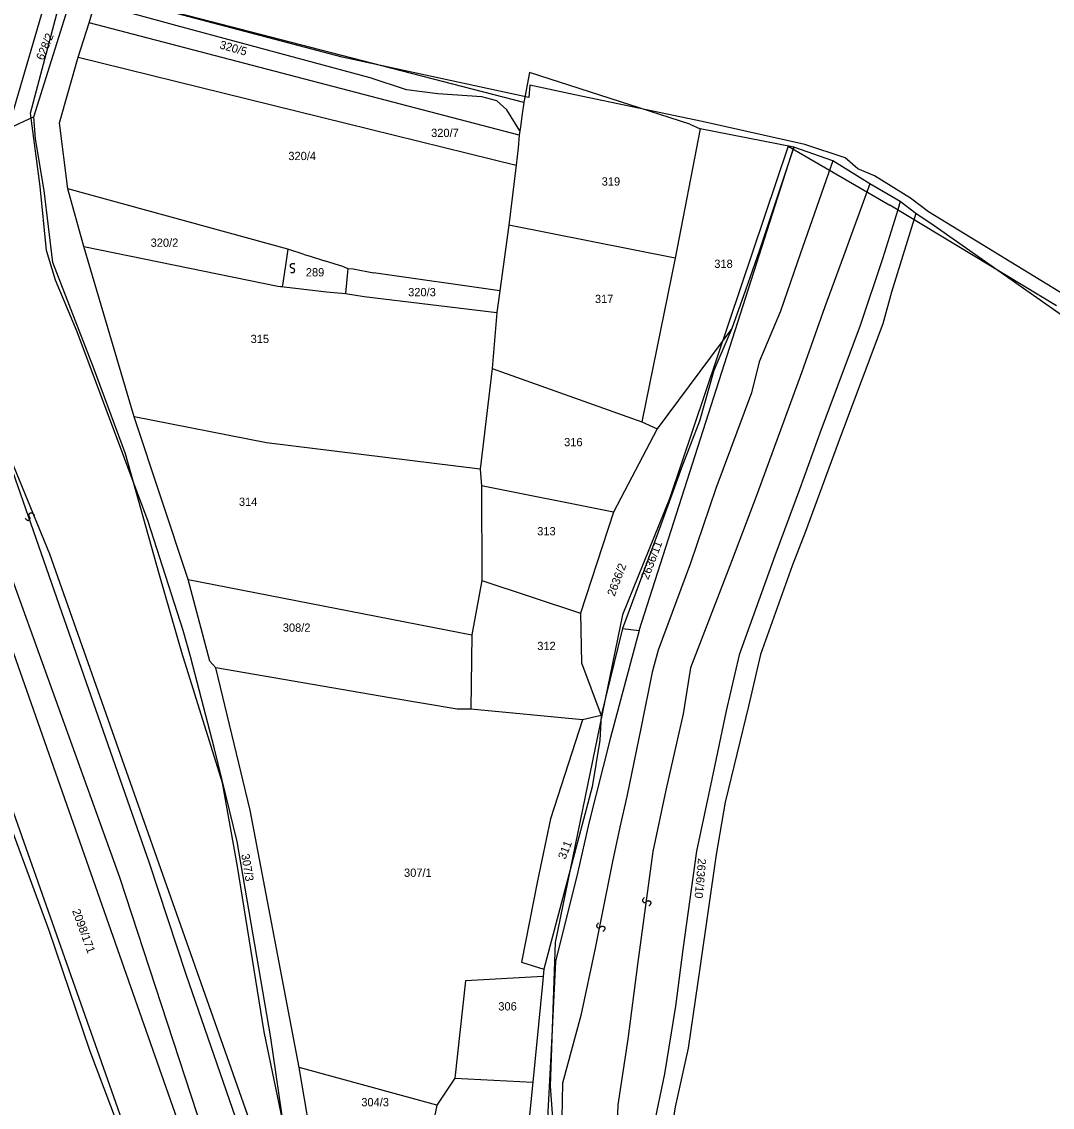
# Model space of a CAD drawing. Extents: x -581999 to -572728, y -1219553 to -1212032.
# Drawn here: x -576650.9 to -576401.8, y -1214668.1 to -1214405.7 of the extents above; entities that cross this region are included whole.
import ezdxf

# ---------------------------------------------------------------- set-up
doc = ezdxf.new("R2010")
doc.units = 0
for name, color, linetype in [('Vrstva 1', 7, 'Continuous'), ('Vrstva 13', 7, 'Continuous'), ('Vrstva 2', 7, 'Continuous'), ('Vrstva 4', 7, 'Continuous'), ('Vrstva 6', 7, 'Continuous'), ('Vrstva 62', 7, 'Continuous'), ('Vrstva 63', 7, 'Continuous')]:
    doc.layers.add(name, color=color, linetype=linetype)

msp = doc.modelspace()

# ---------------------------------------------------------------- linework, layer by layer
at = {"layer": 'Vrstva 1'}
msp.add_line((-576501.651, -1214552.877), (-576464.281, -1214436.027), dxfattribs=at)
for points in [[(-576654.176, -1214431.639), (-576643.666, -1214395.435)], [(-576647.979, -1214428.742), (-576638.061, -1214397.038)], [(-576529.537, -1214425.243), (-576632.509, -1214398.589)], [(-576634.583, -1214406.002), (-576633.644, -1214402.659)], [(-576613.367, -1214406.734), (-576633.159, -1214401.344)], [(-576637.245, -1214414.286), (-576634.583, -1214406.002)], [(-576530.616, -1214433.155), (-576634.583, -1214406.002)], [(-576530.475, -1214432.133), (-576533.634, -1214427.047), (-576536.044, -1214424.851), (-576539.679, -1214423.886), (-576550.306, -1214423.164), (-576557.893, -1214422.161), (-576566.677, -1214419.285), (-576613.367, -1214406.734)], [(-576639.795, -1214446.083), (-576641.818, -1214430.18), (-576637.245, -1214414.286)], [(-576637.245, -1214414.286), (-576531.355, -1214440.411)], [(-576528.131, -1214417.992), (-576529.537, -1214425.243)], [(-576489.366, -1214430.499), (-576528.131, -1214417.992)], [(-576529.537, -1214425.243), (-576529.911, -1214427.985)], [(-576647.979, -1214428.742), (-576654.176, -1214431.639)], [(-576633.528, -1214489.27), (-576643.402, -1214463.962), (-576645.455, -1214446.517), (-576647.554, -1214434.072), (-576647.979, -1214428.742)], [(-576529.911, -1214427.985), (-576530.334, -1214431.111), (-576530.475, -1214432.133)], [(-576486.877, -1214431.595), (-576492.924, -1214462.904)], [(-576489.366, -1214430.499), (-576486.877, -1214431.595)], [(-576464.281, -1214436.027), (-576486.877, -1214431.595)], [(-576530.616, -1214433.155), (-576530.927, -1214436.215)], [(-576530.475, -1214432.133), (-576530.616, -1214433.155)], [(-576530.927, -1214436.215), (-576531.355, -1214440.411)], [(-576464.281, -1214436.027), (-576472.55, -1214460.94), (-576475.963, -1214470.58), (-576479.215, -1214479.898)], [(-576454.842, -1214439.341), (-576464.281, -1214436.027)], [(-576445.901, -1214444.907), (-576454.842, -1214439.341)], [(-576531.355, -1214440.411), (-576533.164, -1214454.916)], [(-576438.546, -1214449.184), (-576445.901, -1214444.907)], [(-576635.919, -1214460.07), (-576639.795, -1214446.083)], [(-576586.599, -1214460.728), (-576639.795, -1214446.083)], [(-576438.546, -1214449.184), (-576439.129, -1214451.222)], [(-576434.768, -1214452.104), (-576438.546, -1214449.184)], [(-576439.129, -1214451.222), (-576442.734, -1214462.83), (-576448.27, -1214479.379)], [(-576434.768, -1214452.104), (-576440.609, -1214471.07), (-576442.74, -1214478.785)], [(-576008.281, -1214787.885), (-576018.155, -1214796.8), (-576067.04, -1214772.68), (-576101.224, -1214753.594), (-576137.409, -1214723.372), (-576156.257, -1214707.475), (-576211.601, -1214679.721), (-576251.553, -1214655.286), (-576277.443, -1214616.114), (-576299.696, -1214583.981), (-576340.956, -1214534.099), (-576363.387, -1214506.336), (-576382.749, -1214488.354), (-576401.715, -1214475.166), (-576430.325, -1214455.064), (-576434.768, -1214452.104)], [(-576533.164, -1214454.916), (-576535.322, -1214470.737)], [(-576492.924, -1214462.904), (-576533.164, -1214454.916)], [(-576623.719, -1214501.201), (-576635.919, -1214460.07)], [(-576635.919, -1214460.07), (-576589.02, -1214469.618), (-576588.373, -1214469.695)], [(-576586.599, -1214460.728), (-576587.18, -1214464.645), (-576587.245, -1214465.15), (-576587.91, -1214469.422)], [(-576582.606, -1214461.979), (-576586.599, -1214460.728)], [(-576582.606, -1214461.979), (-576581.207, -1214462.434)], [(-576581.207, -1214462.434), (-576577.708, -1214463.511)], [(-576573.016, -1214464.981), (-576577.708, -1214463.511)], [(-576492.924, -1214462.904), (-576500.997, -1214502.44)], [(-576573.016, -1214464.981), (-576572.04, -1214465.366)], [(-576572.04, -1214465.366), (-576572.648, -1214471.407)], [(-576572.04, -1214465.366), (-576570.798, -1214465.456), (-576565.837, -1214466.457)], [(-576535.322, -1214470.737), (-576565.837, -1214466.457)], [(-576588.373, -1214469.695), (-576587.95, -1214469.743)], [(-576587.91, -1214469.422), (-576587.95, -1214469.743)], [(-576587.95, -1214469.743), (-576587.491, -1214469.803)], [(-576587.491, -1214469.803), (-576577.268, -1214471.035)], [(-576577.268, -1214471.035), (-576572.648, -1214471.407)], [(-576572.648, -1214471.407), (-576568.129, -1214472.138)], [(-576535.322, -1214470.737), (-576536.04, -1214476.01)], [(-576568.129, -1214472.138), (-576536.04, -1214476.01)], [(-576536.04, -1214476.01), (-576537.174, -1214489.528)], [(-576442.74, -1214478.785), (-576452.96, -1214505.979), (-576461.4, -1214528.939), (-576464.641, -1214537.286)], [(-576479.215, -1214479.898), (-576497.264, -1214504.123)], [(-576479.215, -1214479.898), (-576483.577, -1214490.068), (-576487.016, -1214502.284), (-576491.391, -1214513.524), (-576497.074, -1214529.102)], [(-576448.27, -1214479.379), (-576457.676, -1214504.325), (-576462.874, -1214518.777), (-576468.878, -1214534.833)], [(-576617.722, -1214539.144), (-576625.819, -1214510.144), (-576633.528, -1214489.27)], [(-576537.174, -1214489.528), (-576540.082, -1214513.913)], [(-576537.174, -1214489.528), (-576500.997, -1214502.44)], [(-576540.082, -1214513.913), (-576591.719, -1214507.545), (-576623.719, -1214501.201)], [(-576610.659, -1214540.557), (-576623.719, -1214501.201)], [(-576500.997, -1214502.44), (-576497.264, -1214504.123)], [(-576497.264, -1214504.123), (-576507.883, -1214524.309)], [(-576540.082, -1214513.913), (-576539.787, -1214517.874)], [(-576507.883, -1214524.309), (-576539.787, -1214517.874)], [(-576539.787, -1214517.874), (-576539.685, -1214540.781)], [(-576507.883, -1214524.309), (-576515.852, -1214548.651)], [(-576497.074, -1214529.102), (-576505.654, -1214552.417)], [(-576468.878, -1214534.833), (-576477.483, -1214558.782), (-576480.617, -1214572.282), (-576484.099, -1214588.835), (-576487.746, -1214606.191)], [(-576598.714, -1214609.914), (-576602.399, -1214589.717), (-576612.212, -1214558.212), (-576617.722, -1214539.144)], [(-576464.641, -1214537.286), (-576472.274, -1214558.667), (-576475.242, -1214571.201), (-576480.841, -1214594.338), (-576483.021, -1214607.036)], [(-576610.659, -1214540.557), (-576542.109, -1214553.954)], [(-576603.952, -1214561.919), (-576605.425, -1214560.311), (-576610.659, -1214540.557)], [(-576539.685, -1214540.781), (-576542.109, -1214553.954)], [(-576539.685, -1214540.781), (-576515.852, -1214548.651)], [(-576515.852, -1214548.651), (-576515.559, -1214560.729), (-576510.853, -1214573.462)], [(-576505.654, -1214552.417), (-576501.651, -1214552.877), (-576508.539, -1214578.746), (-576513.797, -1214599.472), (-576516.438, -1214611.202)], [(-576505.654, -1214552.417), (-576510.853, -1214573.462)], [(-576542.109, -1214553.954), (-576542.317, -1214571.929)], [(-576542.317, -1214571.929), (-576545.651, -1214571.9), (-576561.962, -1214569.12), (-576603.952, -1214561.919)], [(-576583.881, -1214658.502), (-576595.693, -1214596.294), (-576603.952, -1214561.919)], [(-576515.341, -1214574.474), (-576542.317, -1214571.929)], [(-576510.853, -1214573.462), (-576511.164, -1214579.422), (-576513.025, -1214590.694), (-576524.707, -1214634.705)], [(-576510.853, -1214573.462), (-576515.341, -1214574.474)], [(-576515.341, -1214574.474), (-576523.099, -1214598.425), (-576526.246, -1214613.372)], [(-576487.746, -1214606.191), (-576491.108, -1214630.015), (-576492.823, -1214643.679), (-576495.512, -1214660.068), (-576498.163, -1214672.756)], [(-576483.021, -1214607.036), (-576486.887, -1214633.913), (-576489.77, -1214653.842), (-576492.909, -1214667.974), (-576494.423, -1214677.291)], [(-576586.609, -1214677.349), (-576592.304, -1214649.901), (-576598.714, -1214609.914)], [(-576516.438, -1214611.202), (-576521.845, -1214632.922), (-576522.828, -1214652.549), (-576523.797, -1214670.724), (-576524.237, -1214683.269)], [(-576526.246, -1214613.372), (-576530.053, -1214633.013), (-576524.707, -1214634.705)], [(-576524.851, -1214636.475), (-576543.604, -1214637.535)], [(-576524.707, -1214634.705), (-576524.851, -1214636.475), (-576524.993, -1214638.245), (-576527.311, -1214662.062)], [(-576543.604, -1214637.535), (-576546.167, -1214661.065)], [(-576550.562, -1214667.617), (-576583.881, -1214658.502)], [(-576580.094, -1214680.767), (-576583.881, -1214658.502)], [(-576546.167, -1214661.065), (-576550.562, -1214667.617)], [(-576546.167, -1214661.065), (-576527.311, -1214662.062)], [(-576527.311, -1214662.062), (-576528.594, -1214674.085)], [(-576550.562, -1214667.617), (-576553.011, -1214679.451)]]:
    msp.add_lwpolyline(points, dxfattribs=at)
at = {"layer": 'Vrstva 13'}
for p, q in [((-576573.414, -1214414.263), (-576630.647, -1214399.185)), ((-576528.313, -1214424.007), (-576573.414, -1214414.263)), ((-576528.05, -1214421.102), (-576528.313, -1214424.007)), ((-576517.227, -1214423.384), (-576528.05, -1214421.102)), ((-576486.406, -1214429.884), (-576517.227, -1214423.384)), ((-576461.616, -1214435.43), (-576486.406, -1214429.884)), ((-576451.801, -1214438.623), (-576461.616, -1214435.43)), ((-576448.789, -1214441.304), (-576451.801, -1214438.623)), ((-576444.772, -1214442.979), (-576448.789, -1214441.304)), ((-576436.07, -1214448.34), (-576444.772, -1214442.979)), ((-576431.719, -1214451.691), (-576436.07, -1214448.34)), ((-576390.552, -1214476.82), (-576431.719, -1214451.691))]:
    msp.add_line(p, q, dxfattribs=at)
at = {"layer": 'Vrstva 4'}
for p, q in [((-576671.674, -1214489.518), (-576627.247, -1214612.521)), ((-576627.247, -1214612.521), (-576553.146, -1214839.324))]:
    msp.add_line(p, q, dxfattribs=at)
for points in [[(-576454.842, -1214439.341), (-576462.611, -1214461.677), (-576467.489, -1214475.655)], [(-576445.901, -1214444.907), (-576452.199, -1214462.419), (-576456.744, -1214474.626)], [(-576467.489, -1214475.655), (-576472.662, -1214487.912), (-576474.476, -1214495.47), (-576483.076, -1214518.594), (-576489.256, -1214536.582)], [(-576456.744, -1214474.626), (-576462.429, -1214490.585), (-576473.145, -1214519.813), (-576479.307, -1214536.188)], [(-576674.33, -1214497.547), (-576605.948, -1214692.177), (-576571.694, -1214798.924)], [(-576641.82, -1214546.828), (-576658.753, -1214498.232)], [(-576681.986, -1214516.454), (-576671.784, -1214549.631), (-576657.607, -1214589.726), (-576644.344, -1214625.283), (-576634.503, -1214654.353), (-576624.42, -1214681.267), (-576606.888, -1214730.97), (-576592.761, -1214772.572), (-576581.169, -1214807.417), (-576570.463, -1214842.205)], [(-576489.256, -1214536.582), (-576497.042, -1214557.643), (-576498.516, -1214562.945), (-576501.173, -1214576.127), (-576504.656, -1214593.003), (-576506.308, -1214600.396), (-576508.128, -1214608.752)], [(-576479.307, -1214536.188), (-576489.193, -1214561.899), (-576491.041, -1214572.995), (-576495.172, -1214591.476), (-576498.318, -1214606.26)], [(-576620.032, -1214609.086), (-576641.82, -1214546.828)], [(-576498.318, -1214606.26), (-576502.031, -1214633.623), (-576504.42, -1214651.626), (-576506.787, -1214667.536), (-576507.209, -1214678.15)], [(-576596.871, -1214677.264), (-576611.124, -1214636.057), (-576620.032, -1214609.086)], [(-576508.128, -1214608.752), (-576512.248, -1214629.674), (-576515.723, -1214645.899), (-576520.146, -1214662.276)], [(-576520.146, -1214662.276), (-576520.689, -1214687.47), (-576520.433, -1214709.347)]]:
    msp.add_lwpolyline(points, dxfattribs=at)
at = {"layer": 'Vrstva 6'}
for points in [[(-576585.968, -1214466.304), (-576585.127, -1214466.456), (-576584.864, -1214465.742), (-576585.096, -1214465.408), (-576585.508, -1214465.335), (-576585.804, -1214465.163), (-576585.954, -1214464.902), (-576585.982, -1214464.673), (-576585.908, -1214464.415), (-576585.627, -1214464.179), (-576585.015, -1214464.181), (-576584.852, -1214464.263)], [(-576650.124, -1214525.687), (-576649.644, -1214526.394), (-576648.95, -1214526.083), (-576648.873, -1214525.683), (-576649.109, -1214525.338), (-576649.194, -1214525.006), (-576649.112, -1214524.716), (-576648.968, -1214524.536), (-576648.732, -1214524.408), (-576648.367, -1214524.444), (-576647.94, -1214524.883), (-576647.885, -1214525.056)], [(-576500.401, -1214617.413), (-576500.988, -1214618.035), (-576500.533, -1214618.644), (-576500.127, -1214618.632), (-576499.841, -1214618.327), (-576499.535, -1214618.173), (-576499.235, -1214618.189), (-576499.028, -1214618.291), (-576498.852, -1214618.494), (-576498.807, -1214618.858), (-576499.142, -1214619.37), (-576499.3, -1214619.462)], [(-576511.511, -1214623.561), (-576512.098, -1214624.183), (-576511.643, -1214624.792), (-576511.237, -1214624.78), (-576510.951, -1214624.475), (-576510.645, -1214624.321), (-576510.345, -1214624.337), (-576510.138, -1214624.439), (-576509.962, -1214624.642), (-576509.917, -1214625.006), (-576510.252, -1214625.518), (-576510.41, -1214625.61)]]:
    msp.add_open_spline(points, degree=2, dxfattribs=at)
at = {"layer": 'Vrstva 62'}
for p, q in [((-576648.81, -1214427.85), (-576640.649, -1214397.092)), ((-576646.46, -1214445.57), (-576648.81, -1214427.85)), ((-576465.625, -1214435.82), (-576494.31, -1214521.03)), ((-576644.9, -1214461.05), (-576646.46, -1214445.57)), ((-576400.78, -1214474.44), (-576441.03, -1214450.04)), ((-576642.76, -1214468.21), (-576644.9, -1214461.05)), ((-576637.48, -1214480.65), (-576642.76, -1214468.21)), ((-576620.38, -1214526.53), (-576637.48, -1214480.65)), ((-576494.31, -1214521.03), (-576505.71, -1214549.13)), ((-576611.85, -1214552.9), (-576620.38, -1214526.53)), ((-576505.71, -1214549.13), (-576521.95, -1214628.26)), ((-576610.1, -1214559.13), (-576611.85, -1214552.9)), ((-576604.29, -1214581.46), (-576610.1, -1214559.13)), ((-576598.87, -1214603.88), (-576604.29, -1214581.46)), ((-576590.723, -1214651.304), (-576598.87, -1214603.88)), ((-576521.95, -1214628.26), (-576523.14, -1214662.99)), ((-576586.32, -1214681.16), (-576590.723, -1214651.304)), ((-576523.14, -1214662.99), (-576519.67, -1214711.7))]:
    msp.add_line(p, q, dxfattribs=at)
at = {"layer": 'Vrstva 63'}
for p, q in [((-576465.625, -1214435.82), (-576441.03, -1214450.04)), ((-576644.143, -1214534.412), (-576669.37, -1214473.018)), ((-576594.918, -1214673.982), (-576644.143, -1214534.412)), ((-576624.305, -1214677.782), (-576669.712, -1214549.4))]:
    msp.add_line(p, q, dxfattribs=at)

# ---------------------------------------------------------------- texts
at = {"layer": 'Vrstva 2'}
for s, rotation, p in [('628/2', 67.59056, (-576645.695, -1214415.209)), ('320/5', 344.16734, (-576603.223, -1214412.152)), ('2636/11', 69.20302, (-576499.445, -1214540.729)), ('2636/2', 69.20302, (-576507.599, -1214544.761)), ('311', 68.55847, (-576519.478, -1214608.338)), ('307/3', 279.46499, (-576597.863, -1214607.027)), ('2636/10', 264.93176, (-576487.397, -1214607.903)), ('2098/171', 290.09217, (-576638.769, -1214620.624))]:
    msp.add_text(s, height=2, rotation=rotation, dxfattribs=at).set_placement(p)
for s, p in [('320/7', (-576551.944, -1214433.595)), ('320/4', (-576586.453, -1214439.175)), ('319', (-576510.703, -1214445.341)), ('320/2', (-576619.754, -1214460.136)), ('318', (-576483.481, -1214465.243)), ('289', (-576582.237, -1214467.294)), ('320/3', (-576557.49, -1214472.095)), ('317', (-576512.338, -1214473.726)), ('315', (-576595.584, -1214483.398)), ('316', (-576519.785, -1214508.343)), ('314', (-576598.412, -1214522.764)), ('313', (-576526.295, -1214529.876)), ('308/2', (-576587.8, -1214553.184)), ('312', (-576526.279, -1214557.609)), ('307/1', (-576558.496, -1214612.422)), ('306', (-576535.698, -1214644.722)), ('304/3', (-576568.825, -1214667.887))]:
    msp.add_text(s, height=2, dxfattribs=at).set_placement(p)

doc.saveas('drawing.dxf')
